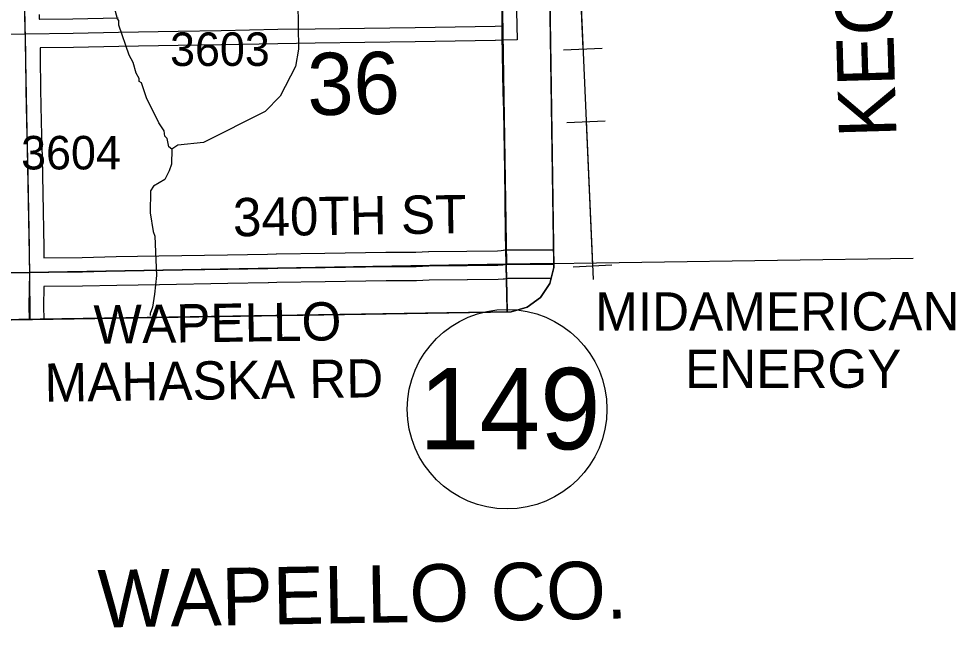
# Model space of a CAD drawing. Extents: x 23.6 to 68.7, y -63 to -29.
# Drawn here: x 55.794 to 57.75, y -58.212 to -56.941 of the extents above; entities that cross this region are included whole.
import ezdxf

# ---------------------------------------------------------------- set-up
doc = ezdxf.new("R2010")
doc.units = 0
for name, color, linetype in [('tdCoClipBndry', 7, 'Continuous'), ('tdCoCoAdjSecRdTxt', 7, 'Continuous'), ('tdCoCoBndry', 7, 'Continuous'), ('tdCoCoBndryPart', 7, 'Continuous'), ('tdCoCoBndryTxt', 7, 'Continuous'), ('tdCoHydroRiver', 7, 'Continuous'), ('tdCoPipe', 7, 'Continuous'), ('tdCoPipeTxt', 7, 'Continuous'), ('tdCoPriCL', 7, 'Continuous'), ('tdCoPrimary', 7, 'Continuous'), ('tdCoPriNonDiv', 7, 'Continuous'), ('tdCoPriNonDivCL', 7, 'Continuous'), ('tdCoSecRdNmbr', 7, 'Continuous'), ('tdCoSecRdTxt', 7, 'Continuous'), ('tdCoSecRteBand', 7, 'Continuous'), ('tdCoSecRteCL', 7, 'Continuous'), ('tdCoSectLine', 7, 'Continuous'), ('tdCoSectLinePart', 7, 'Continuous'), ('tdCoSectNmbr', 7, 'Continuous'), ('tdCoShieldStRte', 7, 'Continuous'), ('tdCoSurfEarth', 7, 'Continuous'), ('tdCoSurfGravel', 7, 'Continuous'), ('tdCoTwpBndryShd', 7, 'Continuous')]:
    doc.layers.add(name, color=color, linetype=linetype)

msp = doc.modelspace()

# ---------------------------------------------------------------- linework, layer by layer
at = {"layer": 'tdCoClipBndry'}
msp.add_lwpolyline([(48.4512, -33.5006), (56.4135, -33.3762), (56.4393, -33.3792), (56.4635, -33.3887), (56.4958, -33.4172), (56.511, -33.4483), (56.515, -33.4739), (56.5367, -34.4332), (56.5907, -38.4342), (56.6629, -42.4448), (56.8804, -55.4557), (56.9085, -56.4312), (56.9025, -56.8392), (56.9121, -57.4607), (56.9036, -57.4944), (56.8842, -57.5232), (56.8561, -57.5435), (56.8227, -57.553), (51.8233, -57.6334)], dxfattribs=at)
at = {"layer": 'tdCoCoBndry'}
for p, q in [((56.8127, -57.4536), (56.8029, -56.8393)), ((56.8029, -56.8393), (56.8127, -57.4536)), ((56.8127, -57.4536), (55.8172, -57.471)), ((55.8172, -57.471), (56.8127, -57.4536)), ((56.9119, -57.4521), (56.8127, -57.4536)), ((56.8127, -57.4536), (56.9119, -57.4521)), ((55.8172, -57.471), (54.8164, -57.4869)), ((54.8164, -57.4869), (55.8172, -57.471))]:
    msp.add_line(p, q, dxfattribs=at)
for points in [[(56.5284, -40.4484), (56.5463, -41.4474), (56.5633, -42.4465), (56.5785, -43.4411), (56.5946, -44.4414), (56.6119, -45.4382), (56.6301, -46.4017), (56.647, -47.4001), (56.6636, -48.3998), (56.6786, -49.3969), (56.6976, -50.3938), (56.712, -51.3894), (56.7304, -52.4659), (56.7487, -53.455), (56.7648, -54.458), (56.7808, -55.4579), (56.8089, -56.4341), (56.8029, -56.8393), (56.8127, -57.4536), (55.8172, -57.471), (54.8164, -57.4869), (53.8174, -57.5025), (52.8224, -57.5189), (51.8222, -57.5335)], [(56.5281, -40.4484), (56.5459, -41.4474), (56.563, -42.4465), (56.5781, -43.4411), (56.5942, -44.4414), (56.6115, -45.4382), (56.6297, -46.4017), (56.6467, -47.4001), (56.6633, -48.3998), (56.6782, -49.3968), (56.6973, -50.3938), (56.7117, -51.3893), (56.73, -52.4659), (56.7484, -53.455), (56.7645, -54.4579), (56.7804, -55.4579), (56.8086, -56.4341), (56.8025, -56.8393), (56.8124, -57.4536)], [(56.6786, -49.3969), (56.6976, -50.3938), (56.712, -51.3894), (56.7304, -52.4659), (56.7487, -53.455), (56.7648, -54.458), (56.7808, -55.4579), (56.8089, -56.4341), (56.8029, -56.8393), (56.8127, -57.4536), (56.9119, -57.4521), (56.9025, -56.8392), (56.9085, -56.4312), (56.8804, -55.4557), (56.6629, -42.4448)], [(51.8219, -57.5335), (52.8221, -57.5189), (53.8171, -57.5025), (54.816, -57.4869), (55.8169, -57.471), (56.8124, -57.4536)], [(51.8233, -57.6334), (56.8227, -57.553), (56.8561, -57.5435), (56.8842, -57.5232), (56.9036, -57.4944), (56.9121, -57.4607), (56.9119, -57.4521), (56.8127, -57.4536), (55.8172, -57.471), (54.8164, -57.4869), (53.8174, -57.5025), (52.8224, -57.5189), (51.8222, -57.5335)]]:
    msp.add_lwpolyline(points, dxfattribs=at)
at = {"layer": 'tdCoCoBndryPart'}
for points in [[(56.8049, -56.9857), (56.8119, -57.4237)], [(56.8124, -57.4536), (57.6619, -57.4409)]]:
    msp.add_lwpolyline(points, dxfattribs=at)
at = {"layer": 'tdCoHydroRiver'}
for points in [[(56.3766, -56.8578), (56.3784, -57.0046), (56.3725, -57.041), (56.3401, -57.103), (56.309, -57.1349), (56.1803, -57.1997), (56.1267, -57.2051), (56.1142, -57.2131)], [(56.1142, -57.2131), (56.1078, -57.2085), (56.1044, -57.1912), (56.0996, -57.1865), (56.0979, -57.1754), (56.0867, -57.1582), (56.0608, -57.1064), (56.0509, -57.075), (56.0461, -57.0719), (56.046, -57.0656), (56.0396, -57.0546), (56.033, -57.0326), (56.0249, -57.0169), (56.0036, -56.954), (56.0035, -56.9446), (56.0003, -56.9414), (55.9887, -56.8974)], [(56.1142, -57.2131), (56.113, -57.2447), (56.1084, -57.259), (56.0992, -57.2765), (56.0757, -57.291), (56.0695, -57.3005), (56.0685, -57.3463), (56.0753, -57.3857), (56.0786, -57.3951), (56.0819, -57.4773)], [(56.0819, -57.4773), (56.0775, -57.516), (56.0733, -57.5438), (56.069, -57.5567), (56.069, -57.561)]]:
    msp.add_lwpolyline(points, dxfattribs=at)
at = {"layer": 'tdCoPipe'}
for p, q in [((56.9322, -57.0058), (57.0128, -57.0023)), ((56.9389, -57.1579), (57.0193, -57.1543)), ((56.9521, -57.4589), (57.0327, -57.4554))]:
    msp.add_line(p, q, dxfattribs=at)
for points in [[(56.4888, -45.4411), (56.6291, -54.0664), (56.8573, -54.3881), (56.9937, -57.4858)], [(56.9592, -56.703), (56.9725, -57.004)], [(56.9792, -57.1561), (56.9924, -57.4572)]]:
    msp.add_lwpolyline(points, dxfattribs=at)
at = {"layer": 'tdCoPriCL'}
msp.add_lwpolyline([(56.8142, -57.5532), (56.8141, -57.5482), (56.8124, -57.4556), (56.8123, -57.4536), (56.8111, -57.3903), (56.8092, -57.2526), (56.8072, -57.1319), (56.8062, -57.0941), (56.8042, -56.9757), (56.804, -56.956), (56.803, -56.8755), (56.8023, -56.8192), (56.8029, -56.7695), (56.8036, -56.7173), (56.805, -56.6913), (56.8069, -56.6578), (56.8082, -56.6236), (56.8088, -56.5831), (56.8091, -56.4961), (56.8092, -56.458), (56.8092, -56.4539), (56.8085, -56.4351), (56.8085, -56.4331)], dxfattribs=at)
at = {"layer": 'tdCoPrimary'}
for points in [[(56.8146, -57.5532), (56.8145, -57.5482), (56.8127, -57.4556), (56.8127, -57.4536), (56.8115, -57.3903), (56.8095, -57.2526), (56.8076, -57.1319), (56.8066, -57.0941), (56.8046, -56.9757), (56.8044, -56.956), (56.8033, -56.8755), (56.8026, -56.8192), (56.8033, -56.7695), (56.804, -56.7173), (56.8054, -56.6913), (56.8072, -56.6578), (56.8086, -56.6236), (56.8092, -56.5831), (56.8094, -56.4961), (56.8095, -56.4539), (56.8089, -56.4351), (56.8088, -56.4331)], [(56.8127, -57.4536), (56.8115, -57.3903), (56.8095, -57.2526), (56.8076, -57.1319), (56.8066, -57.0941), (56.8046, -56.9757), (56.8044, -56.956), (56.8033, -56.8755)], [(56.8127, -57.4536), (56.8115, -57.3903), (56.8095, -57.2526), (56.8076, -57.1319), (56.8066, -57.0941), (56.8046, -56.9757), (56.8044, -56.956), (56.8033, -56.8755)], [(56.8146, -57.5532), (56.8145, -57.5482), (56.8127, -57.4556), (56.8127, -57.4536)], [(56.8146, -57.5532), (56.8145, -57.5482), (56.8127, -57.4556), (56.8127, -57.4536)]]:
    msp.add_lwpolyline(points, dxfattribs=at)
at = {"layer": 'tdCoPriNonDiv'}
msp.add_lwpolyline([(56.8143, -57.5547), (56.8072, -57.1319), (56.8023, -56.8192), (56.8036, -56.7173), (56.8082, -56.6235), (56.8092, -56.4539), (56.8085, -56.4331), (57.0006, -56.4359)], dxfattribs=at)
at = {"layer": 'tdCoPriNonDivCL'}
for points in [[(56.8123, -57.4536), (56.8111, -57.3903), (56.8092, -57.2526), (56.8072, -57.1319), (56.8062, -57.0941), (56.8042, -56.9757), (56.804, -56.956), (56.803, -56.8755), (56.8023, -56.8192), (56.8029, -56.7695), (56.8036, -56.7173), (56.805, -56.6913), (56.8069, -56.6578), (56.8082, -56.6236), (56.8088, -56.5831), (56.8091, -56.4961), (56.8092, -56.4539), (56.8085, -56.4351), (56.8085, -56.4331)], [(56.8123, -57.4536), (56.8111, -57.3903), (56.8092, -57.2526), (56.8072, -57.1319), (56.8062, -57.0941), (56.8042, -56.9757), (56.804, -56.956), (56.803, -56.8755), (56.8023, -56.8192), (56.8029, -56.7695), (56.8036, -56.7173), (56.805, -56.6913), (56.8069, -56.6578), (56.8082, -56.6236), (56.8088, -56.5831), (56.8091, -56.4961), (56.8092, -56.4539), (56.8085, -56.4351), (56.8085, -56.4331)], [(56.8142, -57.5532), (56.8141, -57.5482), (56.8124, -57.4556), (56.8123, -57.4536)], [(56.8142, -57.5532), (56.8141, -57.5482), (56.8124, -57.4556), (56.8123, -57.4536)]]:
    msp.add_lwpolyline(points, dxfattribs=at)
at = {"layer": 'tdCoSecRteBand'}
for points in [[(55.8371, -56.9318), (55.8373, -56.9417), (55.8378, -56.9417), (55.8378, -56.9419), (55.8379, -56.9419), (55.8379, -56.9419), (55.9075, -56.9409), (56.002, -56.939)], [(56.8336, -56.9253), (56.8351, -56.9852), (56.8051, -56.986), (56.7897, -56.9864), (56.7895, -56.9864), (56.7894, -56.9864), (56.6224, -56.989), (56.6223, -56.989), (56.6223, -56.989), (56.517, -56.9903), (56.517, -56.9903), (56.517, -56.9903), (56.4135, -56.9917), (56.3356, -56.993), (56.2177, -56.9952), (56.2177, -56.9952), (56.2177, -56.9952), (56.1275, -56.9966), (56.0032, -56.999), (55.9087, -57.0009), (55.9086, -57.0009), (55.9084, -57.0009), (55.8388, -57.0019), (55.839, -57.0221), (55.8401, -57.0876), (55.8407, -57.1234), (55.8421, -57.1851), (55.8421, -57.1851), (55.8421, -57.1852), (55.843, -57.2316), (55.8445, -57.3055), (55.8445, -57.3055), (55.8445, -57.3056), (55.8465, -57.4194), (55.8465, -57.4195), (55.8465, -57.4195), (55.8468, -57.4402)], [(55.8468, -57.4402), (55.9267, -57.4394), (55.9979, -57.4379), (55.9979, -57.4379), (55.998, -57.4379), (56.0872, -57.4365), (56.2301, -57.4339), (56.2302, -57.4339), (56.2303, -57.4339), (56.3138, -57.4327), (56.3316, -57.432), (56.332, -57.432), (56.3325, -57.432), (56.4336, -57.4308), (56.5608, -57.4288), (56.5609, -57.4288), (56.561, -57.4288), (56.6235, -57.4284), (56.6498, -57.4274), (56.6502, -57.4274), (56.6505, -57.4274), (56.7304, -57.4265), (56.7943, -57.4255), (56.8016, -57.4253), (56.8063, -57.4243), (56.8064, -57.4243), (56.8064, -57.4243), (56.8064, -57.4243), (56.8096, -57.4236), (56.8128, -57.4236), (56.9115, -57.4239)], [(56.9063, -57.4839), (56.8159, -57.4836), (56.8115, -57.4846), (56.8087, -57.4852), (56.8059, -57.4852), (56.7956, -57.4855), (56.7955, -57.4855), (56.7953, -57.4855), (56.7312, -57.4864), (56.7312, -57.4864), (56.7311, -57.4864), (56.6516, -57.4874), (56.6252, -57.4883), (56.6248, -57.4884), (56.6243, -57.4884), (56.5616, -57.4888), (56.4344, -57.4908), (56.4344, -57.4908), (56.4343, -57.4908), (56.3336, -57.4919), (56.3158, -57.4926), (56.3154, -57.4927), (56.3151, -57.4927), (56.2312, -57.4939), (56.0882, -57.4965), (56.0882, -57.4965), (56.0882, -57.4965), (55.999, -57.4979), (55.9278, -57.4994), (55.9276, -57.4994), (55.9275, -57.4994), (55.8476, -57.5002), (55.8476, -57.5006), (55.8468, -57.5006), (55.8462, -57.5418), (55.8465, -57.5687)]]:
    msp.add_lwpolyline(points, dxfattribs=at)
at = {"layer": 'tdCoSecRteCL'}
for points in [[(55.8084, -56.9723), (55.8078, -56.9625), (55.8071, -56.9325), (55.8056, -56.8676), (55.8051, -56.8314), (55.8046, -56.797), (55.8031, -56.7288), (55.8022, -56.6751), (55.8019, -56.6403), (55.8006, -56.566), (55.7991, -56.4973), (55.7976, -56.4187), (55.7963, -56.3385), (55.7962, -56.3234), (55.795, -56.2523), (55.7948, -56.2233), (55.7934, -56.1446), (55.7927, -56.065), (55.7913, -55.9748)], [(54.8057, -56.9894), (54.832, -56.9891), (54.9173, -56.9871), (55.0303, -56.9865), (55.1838, -56.9833), (55.2934, -56.982), (55.3509, -56.9807), (55.4471, -56.979), (55.565, -56.9772), (55.6655, -56.9749), (55.8084, -56.9723)], [(55.8084, -56.9723), (55.908, -56.9709), (56.0026, -56.969), (56.1269, -56.9666), (56.2172, -56.9652), (56.3351, -56.963), (56.4131, -56.9617), (56.5166, -56.9603), (56.6219, -56.959), (56.7889, -56.9564), (56.8044, -56.956)], [(55.8172, -57.471), (55.8168, -57.4419), (55.8165, -57.42), (55.8145, -57.3061), (55.813, -57.2322), (55.8121, -57.1858), (55.8107, -57.124), (55.8101, -57.0881), (55.809, -57.0226), (55.8084, -56.9723)], [(55.8172, -57.471), (55.8318, -57.4703), (55.9272, -57.4694), (55.9985, -57.4679), (56.0877, -57.4665), (56.2307, -57.4639), (56.3146, -57.4627), (56.3328, -57.462), (56.434, -57.4608), (56.5612, -57.4588), (56.6241, -57.4584), (56.6509, -57.4574), (56.7308, -57.4565), (56.7949, -57.4555), (56.8052, -57.4553), (56.8127, -57.4536), (56.8127, -57.4536), (56.912, -57.4539)], [(55.8165, -57.5692), (55.8162, -57.5417), (55.8172, -57.471)]]:
    msp.add_lwpolyline(points, dxfattribs=at)
at = {"layer": 'tdCoSectLine'}
for points in [[(56.8086, -56.4341), (56.8025, -56.8393), (56.8124, -57.4536)], [(55.7983, -56.4737), (55.8169, -57.471)], [(55.8169, -57.471), (56.8124, -57.4536)], [(56.8124, -57.4536), (56.9119, -57.4521)], [(56.8124, -57.4536), (56.8143, -57.5532)], [(54.816, -57.4869), (55.8169, -57.471)], [(55.8169, -57.471), (55.8178, -57.5692)]]:
    msp.add_lwpolyline(points, dxfattribs=at)
at = {"layer": 'tdCoSectLinePart'}
for points in [[(56.8049, -56.9857), (56.8119, -57.4237)], [(56.813, -57.4841), (56.8143, -57.5532)]]:
    msp.add_lwpolyline(points, dxfattribs=at)
at = {"layer": 'tdCoShieldStRte'}
msp.add_circle((56.8141, -57.7566), 0.2085, dxfattribs=at)
at = {"layer": 'tdCoSurfEarth'}
msp.add_line((56.8127, -57.4536), (56.912, -57.4539), dxfattribs=at)
at = {"layer": 'tdCoSurfGravel'}
msp.add_line((56.8127, -57.4536), (56.8127, -57.4536), dxfattribs=at)
for points in [[(55.8172, -57.471), (55.8168, -57.4419), (55.8165, -57.42), (55.8145, -57.3061), (55.813, -57.2322), (55.8121, -57.1858), (55.8107, -57.124), (55.8101, -57.0881), (55.809, -57.0226), (55.8084, -56.9723), (55.8078, -56.9625), (55.8071, -56.9325)], [(55.6655, -56.9749), (55.8084, -56.9723), (55.908, -56.9709), (56.0026, -56.969), (56.1269, -56.9666), (56.2172, -56.9652), (56.3351, -56.963), (56.4131, -56.9617), (56.5166, -56.9603), (56.6219, -56.959), (56.7889, -56.9564), (56.8044, -56.956)], [(55.8172, -57.471), (55.8318, -57.4703), (55.9272, -57.4694), (55.9985, -57.4679), (56.0877, -57.4665), (56.2307, -57.4639), (56.3146, -57.4627), (56.3328, -57.462), (56.434, -57.4608), (56.5612, -57.4588), (56.6241, -57.4584), (56.6509, -57.4574), (56.7308, -57.4565), (56.7949, -57.4555), (56.8052, -57.4553), (56.8127, -57.4536)], [(55.8165, -57.5692), (55.8162, -57.5417), (55.8172, -57.471)]]:
    msp.add_lwpolyline(points, dxfattribs=at)
at = {"layer": 'tdCoTwpBndryShd'}
for points in [[(56.5281, -40.4484), (56.5459, -41.4474), (56.563, -42.4465), (56.5781, -43.4411), (56.5942, -44.4414), (56.6115, -45.4382), (56.6297, -46.4017), (56.6467, -47.4001), (56.6633, -48.3998), (56.6782, -49.3968), (56.6973, -50.3938), (56.7117, -51.3893), (56.73, -52.4659), (56.7484, -53.455), (56.7645, -54.4579), (56.7804, -55.4579), (56.8086, -56.4341), (56.8025, -56.8393), (56.8124, -57.4536)], [(56.8124, -57.4536), (55.8169, -57.471), (54.816, -57.4869), (53.8171, -57.5025), (52.8221, -57.5189), (51.8219, -57.5335)]]:
    msp.add_lwpolyline(points, dxfattribs=at)

# ---------------------------------------------------------------- texts
at = {"layer": 'tdCoCoAdjSecRdTxt'}
for s, p in [('WAPELLO', (55.9514, -57.6199)), ('MAHASKA RD', (55.8487, -57.7414))]:
    msp.add_text(s, height=0.08, rotation=0.8024, dxfattribs=at).set_placement(p)
at = {"layer": 'tdCoCoBndryTxt'}
for s, rotation, p in [('KEOKUK CO.', 91.6506, (57.6274, -57.1879)), ('WAPELLO CO.', 0.9996, (55.9603, -58.2129))]:
    msp.add_text(s, height=0.12, rotation=rotation, dxfattribs=at).set_placement(p)
at = {"layer": 'tdCoPipeTxt'}
for s, p in [('MIDAMERICAN', (56.9981, -57.5926)), ('ENERGY', (57.1858, -57.7124))]:
    msp.add_text(s, height=0.08, rotation=0.043, dxfattribs=at).set_placement(p)
at = {"layer": 'tdCoSecRdNmbr'}
for s, rotation, p in [('3603', 0.0424, (56.1104, -57.0396)), ('3604', 0.0422, (55.7993, -57.2558))]:
    msp.add_text(s, height=0.07, rotation=rotation, dxfattribs=at).set_placement(p)
at = {"layer": 'tdCoSecRdTxt'}
msp.add_text('340TH ST', height=0.08, rotation=0.8024, dxfattribs=at).set_placement((56.2422, -57.3957))
at = {"layer": 'tdCoSectNmbr'}
msp.add_text('36', height=0.13, rotation=1.0426, dxfattribs=at).set_placement((56.3978, -57.1428))
at = {"layer": 'tdCoShieldStRte'}
msp.add_text('149', height=0.17, dxfattribs=at).set_placement((56.6301, -57.8405))

doc.saveas('drawing.dxf')
